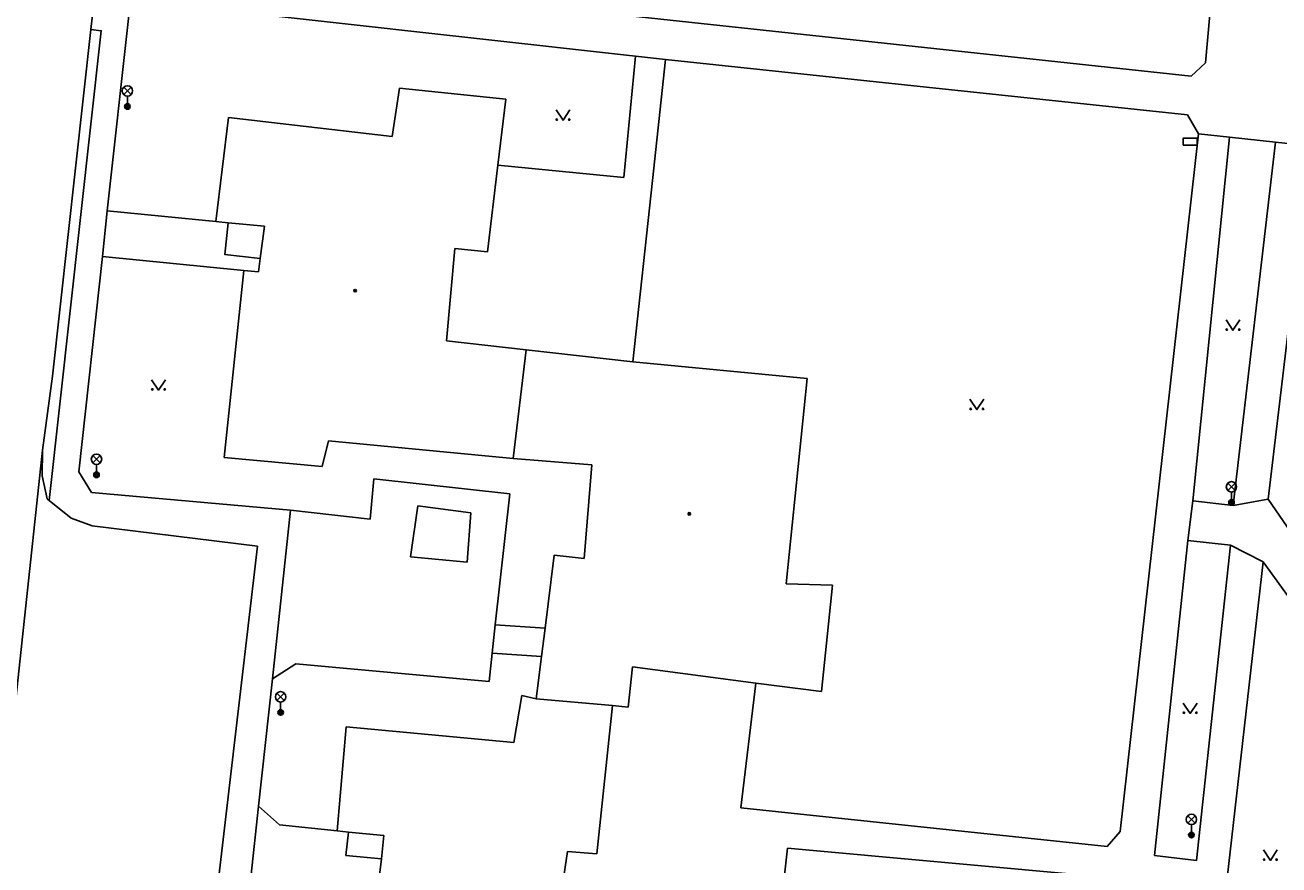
# Model space of a CAD drawing. Extents: x -595546 to -593986, y -1160845 to -1159202.
# Drawn here: x -594229.1 to -594138.7, y -1159810.4 to -1159749.8 of the extents above; entities that cross this region are included whole.
import ezdxf

# ---------------------------------------------------------------- set-up
doc = ezdxf.new("R2010")
doc.units = 0
for name, color, linetype in [('Level 24', 7, 'Continuous'), ('Level 33', 7, 'Continuous'), ('Level 36', 7, 'Continuous'), ('Level 39', 7, 'Continuous'), ('Specificka linie pasportu komunikaci', 7, 'Continuous'), ('TM - budovy zdene_ betonove - VP', 7, 'Continuous'), ('TM - chodniky - VP', 7, 'Continuous'), ('TM - komunikace - VP', 7, 'Continuous'), ('TM - rozhrani ploch obecne - VP', 7, 'Continuous')]:
    doc.layers.add(name, color=color, linetype=linetype)

msp = doc.modelspace()

# ---------------------------------------------------------------- linework, layer by layer
at = {"layer": 'Level 24'}
msp.add_lwpolyline([(-594145.567, -1159758.458), (-594144.567, -1159758.458), (-594144.567, -1159757.958), (-594145.567, -1159757.958)], close=True, dxfattribs=at)
at = {"layer": 'Level 33'}
for p, q in [((-594222.025, -1159754.81), (-594221.495, -1159754.28)), ((-594222.025, -1159754.28), (-594221.495, -1159754.81)), ((-594221.76, -1159754.92), (-594221.76, -1159755.67)), ((-594224.255, -1159781.38), (-594223.725, -1159780.85)), ((-594224.255, -1159780.85), (-594223.725, -1159781.38)), ((-594223.99, -1159781.49), (-594223.99, -1159782.24)), ((-594142.345, -1159783.37), (-594141.815, -1159782.84)), ((-594142.345, -1159782.84), (-594141.815, -1159783.37)), ((-594142.08, -1159783.48), (-594142.08, -1159784.23)), ((-594210.965, -1159798.52), (-594210.435, -1159797.99)), ((-594210.965, -1159797.99), (-594210.435, -1159798.52)), ((-594210.7, -1159798.63), (-594210.7, -1159799.38)), ((-594145.235, -1159807.36), (-594144.705, -1159806.83)), ((-594145.235, -1159806.83), (-594144.705, -1159807.36)), ((-594144.97, -1159807.47), (-594144.97, -1159808.22))]:
    msp.add_line(p, q, dxfattribs=at)
for centre, radius in [((-594221.76, -1159754.545), 0.375), ((-594221.76, -1159755.67), 0.2), ((-594221.76, -1159755.67), 0.145), ((-594221.76, -1159755.67), 0.0876), ((-594223.99, -1159781.115), 0.375), ((-594223.99, -1159782.24), 0.2), ((-594223.99, -1159782.24), 0.145), ((-594223.99, -1159782.24), 0.0876), ((-594142.08, -1159783.105), 0.375), ((-594142.08, -1159784.23), 0.2), ((-594142.08, -1159784.23), 0.145), ((-594142.08, -1159784.23), 0.0876), ((-594210.7, -1159798.255), 0.375), ((-594210.7, -1159799.38), 0.2), ((-594210.7, -1159799.38), 0.145), ((-594210.7, -1159799.38), 0.0876), ((-594144.97, -1159807.095), 0.375), ((-594144.97, -1159808.22), 0.2), ((-594144.97, -1159808.22), 0.145), ((-594144.97, -1159808.22), 0.0876)]:
    msp.add_circle(centre, radius, dxfattribs=at)
at = {"layer": 'Level 36'}
for points in [[(-594190.82, -1159755.91), (-594190.32, -1159756.66), (-594189.82, -1159755.91)], [(-594142.47, -1159771.06), (-594141.97, -1159771.81), (-594141.47, -1159771.06)], [(-594220.01, -1159775.38), (-594219.51, -1159776.13), (-594219.01, -1159775.38)], [(-594160.95, -1159776.78), (-594160.45, -1159777.53), (-594159.95, -1159776.78)], [(-594145.56, -1159798.7), (-594145.06, -1159799.45), (-594144.56, -1159798.7)], [(-594139.77, -1159809.3), (-594139.27, -1159810.05), (-594138.77, -1159809.3)]]:
    msp.add_lwpolyline(points, dxfattribs=at)
for centre in [(-594190.77, -1159756.61), (-594189.871, -1159756.61), (-594142.42, -1159771.76), (-594141.521, -1159771.76), (-594219.96, -1159776.08), (-594219.061, -1159776.08), (-594160.9, -1159777.48), (-594160.001, -1159777.48), (-594145.51, -1159799.4), (-594144.611, -1159799.4), (-594139.72, -1159810), (-594138.821, -1159810)]:
    msp.add_circle(centre, 0.05, dxfattribs=at)
at = {"layer": 'Level 39'}
for centre, radius in [((-594205.32, -1159768.95), 0.09), ((-594205.32, -1159768.95), 0.0398), ((-594181.21, -1159785.05), 0.09), ((-594181.21, -1159785.05), 0.0398)]:
    msp.add_circle(centre, radius, dxfattribs=at)
at = {"layer": 'Specificka linie pasportu komunikaci'}
for points in [[(-594227.41, -1159784.08), (-594223.65, -1159750.2), (-594224.39, -1159750.12)], [(-594182.92, -1159752.28), (-594185.09, -1159752.04)], [(-594142.21, -1159757.88), (-594144.46, -1159757.63)], [(-594138.91, -1159758.24), (-594136.39, -1159758.51)], [(-594223.21, -1159763.19), (-594223.56, -1159766.49)], [(-594227.89, -1159780.46), (-594232.46, -1159822.9)], [(-594141.95, -1159784.44), (-594139.43, -1159783.99)], [(-594211.3, -1159796.95), (-594209.99, -1159784.79)], [(-594145.24, -1159786.97), (-594144.86, -1159784.12)], [(-594139.8, -1159788.51), (-594142.14, -1159787.31)], [(-594212.85, -1159811.28), (-594212.3, -1159806.14)]]:
    msp.add_lwpolyline(points, dxfattribs=at)
at = {"layer": 'TM - budovy zdene_ betonove - VP'}
for points in [[(-594202.65, -1159757.84), (-594202.13, -1159754.35)], [(-594202.13, -1159754.35), (-594194.46, -1159755.15)], [(-594194.46, -1159755.15), (-594195.02, -1159759.89)], [(-594215.37, -1159763.96), (-594214.47, -1159756.46)], [(-594214.47, -1159756.46), (-594202.65, -1159757.84)], [(-594195.02, -1159759.89), (-594195.76, -1159766.16)], [(-594214.48, -1159764.05), (-594215.37, -1159763.96)], [(-594211.87, -1159764.31), (-594214.48, -1159764.05)], [(-594212.17, -1159766.63), (-594211.87, -1159764.31)], [(-594198.13, -1159765.9), (-594198.74, -1159772.58)], [(-594195.76, -1159766.16), (-594198.13, -1159765.9)], [(-594212.3, -1159767.6), (-594212.17, -1159766.63)], [(-594214.78, -1159780.98), (-594213.35, -1159767.5)], [(-594213.35, -1159767.5), (-594212.3, -1159767.6)], [(-594198.74, -1159772.58), (-594192.99, -1159773.22)], [(-594192.99, -1159773.22), (-594193.92, -1159781.07)], [(-594192.99, -1159773.22), (-594185.28, -1159774.08)], [(-594185.28, -1159774.08), (-594172.7, -1159775.29)], [(-594172.7, -1159775.29), (-594174.21, -1159790.1)], [(-594207.24, -1159779.78), (-594207.7, -1159781.63)], [(-594193.92, -1159781.07), (-594207.24, -1159779.78)], [(-594207.7, -1159781.63), (-594214.78, -1159780.98)], [(-594188.24, -1159781.52), (-594193.92, -1159781.07)], [(-594188.79, -1159788.28), (-594188.24, -1159781.52)], [(-594191.62, -1159793.31), (-594190.97, -1159788.04)], [(-594190.97, -1159788.04), (-594188.79, -1159788.28)], [(-594174.21, -1159790.1), (-594170.88, -1159790.2)], [(-594170.88, -1159790.2), (-594171.67, -1159797.88)], [(-594191.88, -1159795.35), (-594191.62, -1159793.31)], [(-594192.26, -1159798.39), (-594191.88, -1159795.35)], [(-594185.3, -1159796.1), (-594185.63, -1159799)], [(-594176.41, -1159797.26), (-594185.3, -1159796.1)], [(-594171.67, -1159797.88), (-594176.41, -1159797.26)], [(-594193.88, -1159801.55), (-594193.3, -1159798.15)], [(-594193.3, -1159798.15), (-594192.26, -1159798.39)], [(-594192.26, -1159798.39), (-594186.75, -1159798.87)], [(-594186.75, -1159798.87), (-594187.87, -1159809.58)], [(-594185.63, -1159799), (-594186.75, -1159798.87)], [(-594206.61, -1159807.92), (-594205.97, -1159800.41)], [(-594205.97, -1159800.41), (-594193.88, -1159801.55)], [(-594205.8, -1159808.01), (-594206.61, -1159807.92)], [(-594203.25, -1159808.27), (-594205.8, -1159808.01)], [(-594203.43, -1159809.93), (-594203.25, -1159808.27)], [(-594189.99, -1159809.42), (-594191.02, -1159816.19)], [(-594187.87, -1159809.58), (-594189.99, -1159809.42)], [(-594203.61, -1159811.51), (-594203.43, -1159809.93)]]:
    msp.add_lwpolyline(points, dxfattribs=at)
at = {"layer": 'TM - chodniky - VP'}
for points in [[(-594212.13, -1159746.23), (-594145, -1159753.49)], [(-594185.09, -1159752.04), (-594220.09, -1159748.15)], [(-594221.66, -1159749.11), (-594223.21, -1159763.19)], [(-594143.96, -1159752.53), (-594143.64, -1159749.02)], [(-594185.09, -1159752.04), (-594185.94, -1159760.79)], [(-594183.86, -1159761), (-594182.92, -1159752.28)], [(-594145.25, -1159756.27), (-594182.92, -1159752.28)], [(-594145, -1159753.49), (-594143.96, -1159752.53)], [(-594144.46, -1159757.63), (-594145.25, -1159756.27)], [(-594150.12, -1159807.97), (-594144.46, -1159757.63)], [(-594142.21, -1159757.88), (-594144.86, -1159784.12)], [(-594138.91, -1159758.24), (-594142.21, -1159757.88)], [(-594141.95, -1159784.44), (-594138.91, -1159758.24)], [(-594136.39, -1159758.51), (-594139.43, -1159783.99)], [(-594185.94, -1159760.79), (-594195.02, -1159759.89)], [(-594185.28, -1159774.08), (-594183.86, -1159761)], [(-594215.37, -1159763.96), (-594223.21, -1159763.19)], [(-594223.56, -1159766.49), (-594225.26, -1159782.03)], [(-594213.35, -1159767.5), (-594223.56, -1159766.49)], [(-594225.26, -1159782.03), (-594224.36, -1159783.52)], [(-594204.25, -1159785.43), (-594203.98, -1159782.52)], [(-594203.98, -1159782.52), (-594194.16, -1159783.61)], [(-594224.36, -1159783.52), (-594209.99, -1159784.79)], [(-594194.16, -1159783.61), (-594195.21, -1159793.05)], [(-594139.43, -1159783.99), (-594130.76, -1159796.6)], [(-594209.99, -1159784.79), (-594204.25, -1159785.43)], [(-594201.34, -1159788.16), (-594200.79, -1159784.48)], [(-594200.79, -1159784.48), (-594196.97, -1159784.97)], [(-594196.97, -1159784.97), (-594197.24, -1159788.54)], [(-594144.86, -1159784.12), (-594141.95, -1159784.44)], [(-594147.64, -1159809.71), (-594145.24, -1159786.97)], [(-594145.24, -1159786.97), (-594142.14, -1159787.31)], [(-594142.14, -1159787.31), (-594144.6, -1159810.05)], [(-594197.24, -1159788.54), (-594201.34, -1159788.16)], [(-594144.68, -1159831.85), (-594144.11, -1159826.34), (-594139.8, -1159788.51)], [(-594139.8, -1159788.51), (-594132.74, -1159798.25)], [(-594191.62, -1159793.31), (-594195.21, -1159793.05)], [(-594195.66, -1159797.15), (-594195.43, -1159795.1)], [(-594195.43, -1159795.1), (-594191.88, -1159795.35)], [(-594211.3, -1159796.95), (-594209.61, -1159795.87)], [(-594209.61, -1159795.87), (-594195.66, -1159797.15)], [(-594211.3, -1159796.95), (-594212.3, -1159806.14)], [(-594177.48, -1159806.26), (-594176.41, -1159797.26)], [(-594212.3, -1159806.14), (-594210.78, -1159807.5)], [(-594173.85, -1159806.65), (-594177.48, -1159806.26)], [(-594173.85, -1159806.65), (-594151.05, -1159809.06)], [(-594210.78, -1159807.5), (-594206.61, -1159807.92)], [(-594151.05, -1159809.06), (-594150.12, -1159807.97)], [(-594175.09, -1159817.82), (-594174.13, -1159809.17)], [(-594151.42, -1159811.23), (-594174.13, -1159809.17)], [(-594144.6, -1159810.05), (-594147.64, -1159809.71)]]:
    msp.add_lwpolyline(points, dxfattribs=at)
at = {"layer": 'TM - komunikace - VP'}
for points in [[(-594224.16, -1159748.02), (-594224.39, -1159750.12)], [(-594224.39, -1159750.12), (-594227.17, -1159775.11)], [(-594227.17, -1159775.11), (-594227.89, -1159780.46)], [(-594227.89, -1159780.46), (-594227.9, -1159782.32)], [(-594227.9, -1159782.32), (-594227.55, -1159783.97)], [(-594227.55, -1159783.97), (-594227.41, -1159784.08)], [(-594227.41, -1159784.08), (-594225.83, -1159785.36)], [(-594225.83, -1159785.36), (-594224.3, -1159785.93)], [(-594224.3, -1159785.93), (-594212.36, -1159787.39)], [(-594212.36, -1159787.39), (-594216.43, -1159822.11)]]:
    msp.add_lwpolyline(points, dxfattribs=at)
at = {"layer": 'TM - rozhrani ploch obecne - VP'}
for points in [[(-594214.48, -1159764.05), (-594214.73, -1159766.34), (-594212.17, -1159766.63)], [(-594195.21, -1159793.05), (-594195.43, -1159795.1)], [(-594205.8, -1159808.01), (-594205.99, -1159809.69), (-594203.43, -1159809.93)]]:
    msp.add_lwpolyline(points, dxfattribs=at)

doc.saveas('drawing.dxf')
